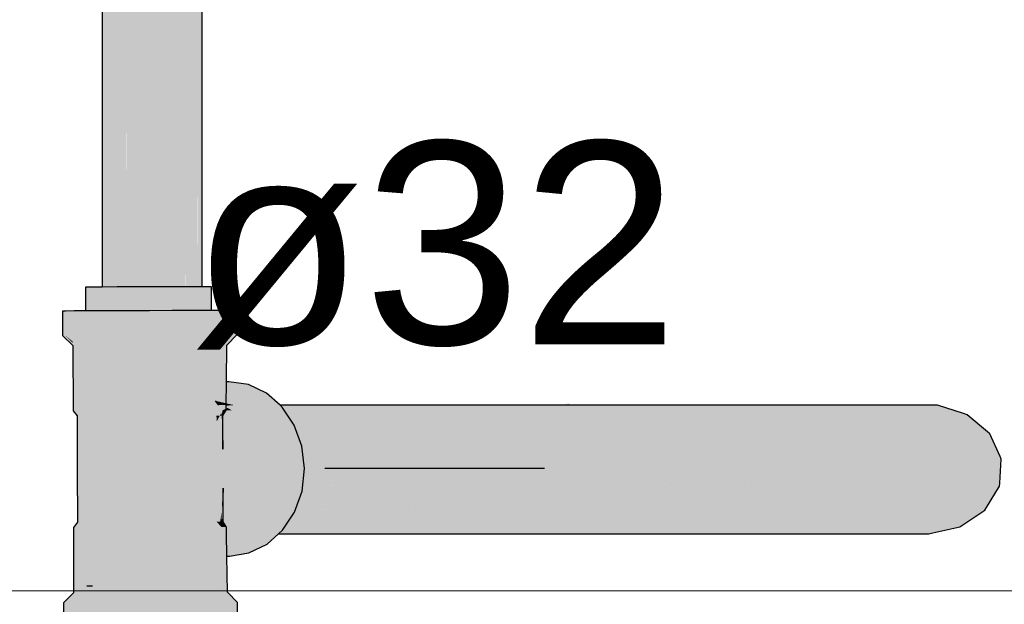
# Model space of a CAD drawing. Header units: millimetres. Extents: x -16331 to -10174, y -4135 to -3584.
# Tile 428 of 456: x -10189.614 to -10188.642, y -4007.089 to -4006.512. Entities that reach past the tile are written whole.
import ezdxf

# ---------------------------------------------------------------- set-up
doc = ezdxf.new("R2010")
doc.units = ezdxf.units.MM
for name, color, linetype in [('AF-Condutos', 4, 'Continuous'), ('AF-Conexões', 4, 'Continuous'), ('AF-Sentido conduto', 7, 'Continuous'), ('AF-Textos conduto', 7, 'Continuous')]:
    doc.layers.add(name, color=color, linetype=linetype)
doc.layers.add('DI-Elementos externos em vista', color=9, linetype='Continuous', lineweight=5)
doc.layers.add('IFC-IfcBuildingElementProxy-Contorno', color=250, linetype='Continuous', lineweight=5)
doc.styles.add('Arial', font='arial.ttf', dxfattribs={"height": 100})

msp = doc.modelspace()

# ---------------------------------------------------------------- hatches: boundary and pattern name
at = {"layer": 'AF-Condutos', "linetype": 'Continuous'}
for points in [[(-10189.43337, -4003.74952), (-10189.43769, -4003.74952), (-10189.43769, -4004.00194), (-10189.43769, -4003.74952), (-10189.4387, -4004.00231), (-10189.43769, -4003.74952), (-10189.44991, -4003.74952), (-10189.46792, -4003.74952), (-10189.48859, -4003.74952), (-10189.50837, -4003.74952), (-10189.50978, -4004.02907), (-10189.50837, -4003.74952), (-10189.52382, -4003.74952), (-10189.52461, -4004.03465), (-10189.52382, -4004.03435), (-10189.51475, -4004.03094), (-10189.52382, -4004.03435), (-10189.52461, -4004.03465), (-10189.52382, -4003.74952), (-10189.53228, -4003.74952), (-10189.53228, -4004.03753), (-10189.52723, -4004.03563), (-10189.53228, -4004.03753), (-10189.53228, -4004.16419), (-10189.53228, -4006.77587), (-10189.53217, -4006.77587), (-10189.52384, -4006.77583), (-10189.52496, -4004.16419), (-10189.52382, -4006.77583), (-10189.52382, -4004.16419), (-10189.52382, -4006.77583), (-10189.52362, -4006.77582), (-10189.50838, -4006.79931), (-10189.5084, -4006.77575), (-10189.51046, -4004.16419), (-10189.50837, -4006.77575), (-10189.50837, -4004.16419), (-10189.50837, -4004.02854), (-10189.49704, -4004.02427), (-10189.50837, -4004.02854), (-10189.50837, -4004.16419), (-10189.50837, -4006.77577), (-10189.50811, -4006.77577), (-10189.48864, -4006.77571), (-10189.49127, -4004.16419), (-10189.49035, -4004.02175), (-10189.49127, -4004.16419), (-10189.48864, -4006.77571), (-10189.48859, -4006.77571), (-10189.48859, -4004.16419), (-10189.48859, -4004.02109), (-10189.47707, -4004.01676), (-10189.48859, -4004.02109), (-10189.48859, -4004.16419), (-10189.48859, -4006.77571), (-10189.48832, -4006.77571), (-10189.47071, -4004.16419), (-10189.4697, -4004.01398), (-10189.47071, -4004.16419), (-10189.48832, -4006.77571), (-10189.46796, -4006.77565), (-10189.46792, -4006.77565), (-10189.46792, -4004.16419), (-10189.46792, -4004.01331), (-10189.45815, -4004.00964), (-10189.45142, -4004.0071), (-10189.44991, -4004.00653), (-10189.44342, -4004.00409), (-10189.44991, -4004.00653), (-10189.45142, -4004.0071), (-10189.45815, -4004.00964), (-10189.46792, -4004.01331), (-10189.46792, -4004.16419), (-10189.46792, -4006.77565), (-10189.46768, -4006.77565), (-10189.45235, -4004.16419), (-10189.44991, -4006.77562), (-10189.44991, -4004.16419), (-10189.44991, -4006.77562), (-10189.44975, -4006.77562), (-10189.43772, -4006.77561), (-10189.43934, -4004.16419), (-10189.43769, -4006.77561), (-10189.43769, -4004.16419), (-10189.43769, -4006.77561), (-10189.43763, -4006.77561), (-10189.43338, -4006.7756), (-10189.43395, -4004.16419), (-10189.43542, -4004.00108), (-10189.43395, -4004.16419), (-10189.43372, -4004.00044), (-10189.43395, -4004.16419), (-10189.43337, -4006.7756), (-10189.43337, -4004.16419), (-10189.43337, -4004.00031)], [(-10189.44993, -4006.79915), (-10189.44995, -4006.77562), (-10189.45235, -4004.16419), (-10189.46768, -4006.77564)], [(-10189.53217, -4006.77587), (-10189.53223, -4006.79939), (-10189.52727, -4006.79937)], [(-10189.40983, -4006.89246), (-10189.40985, -4006.89485), (-10189.35583, -4006.89309)], [(-10189.35583, -4006.89309), (-10188.68177, -4006.90084), (-10188.70771, -4006.89239), (-10189.35661, -4006.8924)], [(-10189.35523, -4006.89309), (-10189.35583, -4006.89309), (-10189.35437, -4006.89437), (-10189.34931, -4006.90194), (-10189.34577, -4006.90194), (-10188.68177, -4006.90084)], [(-10189.34856, -4006.90306), (-10189.34847, -4006.90319), (-10188.65586, -4006.92089), (-10188.65838, -4006.91876), (-10188.67818, -4006.90201), (-10188.68177, -4006.90084), (-10189.34931, -4006.90194), (-10189.34926, -4006.90202)], [(-10189.3457, -4006.90326), (-10189.34847, -4006.90319), (-10189.34249, -4006.91214), (-10189.33932, -4006.9209), (-10189.33663, -4006.9209), (-10188.65586, -4006.92089)], [(-10189.33888, -4006.9221), (-10188.64583, -4006.94307), (-10188.65586, -4006.92089), (-10189.33932, -4006.9209)], [(-10189.33624, -4006.92218), (-10189.33888, -4006.9221), (-10189.33499, -4006.93285), (-10189.3335, -4006.94563), (-10189.33037, -4006.94562), (-10188.64583, -4006.94307)], [(-10189.33334, -4006.94699), (-10188.64618, -4006.96945), (-10188.64461, -4006.94576), (-10188.64583, -4006.94307), (-10189.3335, -4006.94563), (-10189.33348, -4006.94577)], [(-10189.3315, -4006.94705), (-10189.33334, -4006.94699), (-10189.33239, -4006.9551), (-10189.33429, -4006.9722), (-10189.33039, -4006.97218), (-10188.64618, -4006.96945)], [(-10189.33443, -4006.97345), (-10188.6592, -4006.99333), (-10188.64637, -4006.97234), (-10188.64618, -4006.96945), (-10189.33429, -4006.9722), (-10189.33431, -4006.97234)], [(-10189.33692, -4006.99585), (-10188.6592, -4006.99333), (-10189.33348, -4006.97347), (-10189.33443, -4006.97345), (-10189.33449, -4006.97394), (-10189.33487, -4006.97737), (-10189.34144, -4006.99587)], [(-10189.34141, -4006.99687), (-10189.38204, -4006.99602), (-10189.39947, -4007.0127)], [(-10189.34738, -4007.01255), (-10188.68251, -4007.01066), (-10189.34141, -4006.99687), (-10189.34184, -4006.99699), (-10189.34225, -4006.99813), (-10189.35177, -4007.01256)], [(-10189.3418, -4006.99686), (-10188.68251, -4007.01066), (-10188.66083, -4006.99601), (-10188.6592, -4006.99333), (-10189.34144, -4006.99587), (-10189.3415, -4006.99602)], [(-10189.35213, -4007.01311), (-10188.71207, -4007.01859), (-10188.68551, -4007.01269), (-10188.68251, -4007.01066), (-10189.35177, -4007.01256), (-10189.35186, -4007.0127)], [(-10189.40947, -4007.01845), (-10189.35081, -4007.01312), (-10189.39947, -4007.0127)], [(-10189.40945, -4007.01949), (-10189.35789, -4007.01942), (-10189.35222, -4007.01324)], [(-10189.35798, -4007.0195), (-10188.71612, -4007.0195), (-10188.71207, -4007.01859), (-10189.35789, -4007.01942)], [(-10189.3563, -4007.01942), (-10188.71207, -4007.01859), (-10189.35081, -4007.01312), (-10189.35222, -4007.01324), (-10189.35404, -4007.01599), (-10189.35789, -4007.01942)], [(-10189.5419, -4007.11161), (-10189.54184, -4007.0712), (-10189.54737, -4007.0712)], [(-10189.42077, -4007.1112), (-10189.4209, -4007.11111), (-10189.4209, -4007.1112), (-10189.43159, -4007.0712), (-10189.43159, -4007.11136), (-10189.43159, -4010.39558), (-10189.42077, -4010.39558)]]:
    msp.add_hatch(color=151, dxfattribs=at).paths.add_polyline_path(points)
at = {"layer": 'AF-Conexões', "linetype": 'Continuous'}
for points in [[(-10189.54334, -4006.79943), (-10189.53961, -4006.81593), (-10189.53659, -4006.7994), (-10189.53228, -4006.81593), (-10189.53228, -4006.79938), (-10189.53182, -4006.79938), (-10189.5315, -4006.81593), (-10189.52566, -4006.79935), (-10189.51737, -4006.77579), (-10189.53228, -4006.77587), (-10189.54865, -4006.77595)], [(-10189.54865, -4006.77595), (-10189.54859, -4006.79946), (-10189.54334, -4006.79943)], [(-10189.51737, -4006.77579), (-10189.52567, -4006.79937), (-10189.51726, -4006.81593), (-10189.5173, -4006.79933)], [(-10189.51737, -4006.77579), (-10189.5173, -4006.79934), (-10189.48719, -4006.81593), (-10189.47672, -4006.7992), (-10189.49971, -4006.79928), (-10189.47672, -4006.7992), (-10189.46199, -4006.77563)], [(-10189.46199, -4006.77563), (-10189.47673, -4006.79921), (-10189.46187, -4006.81593), (-10189.46192, -4006.79918)], [(-10189.44095, -4006.79914), (-10189.43337, -4006.7756), (-10189.46199, -4006.77563), (-10189.46192, -4006.79917), (-10189.44637, -4006.81593), (-10189.45287, -4006.79915), (-10189.44637, -4006.81593)], [(-10189.42666, -4006.79911), (-10189.42421, -4006.77559), (-10189.43337, -4006.7756), (-10189.44095, -4006.79914), (-10189.43806, -4006.79913), (-10189.43424, -4006.79913), (-10189.43337, -4006.79707), (-10189.43424, -4006.79912), (-10189.43337, -4006.81593), (-10189.43337, -4006.79912), (-10189.43283, -4006.79912), (-10189.42841, -4006.81593)], [(-10189.42421, -4006.77559), (-10189.42666, -4006.79911), (-10189.42415, -4006.79911)], [(-10189.41082, -4007.07715), (-10189.3985, -4007.08714), (-10189.40853, -4007.07716), (-10189.4091, -4007.04137), (-10189.40925, -4007.04137), (-10189.4091, -4007.04137), (-10189.40945, -4007.0195), (-10189.40951, -4007.01608), (-10189.40956, -4007.01275), (-10189.40963, -4007.01615), (-10189.40969, -4007.0195), (-10189.40963, -4007.01615), (-10189.40956, -4007.01275), (-10189.41291, -4007.01274), (-10189.41301, -4007.01274), (-10189.41297, -4007.01282), (-10189.4127, -4007.01334), (-10189.41297, -4007.01282), (-10189.41301, -4007.01274), (-10189.41348, -4007.01348), (-10189.41207, -4007.01452), (-10189.41348, -4007.01348), (-10189.41301, -4007.01274), (-10189.4145, -4007.01273), (-10189.41375, -4007.01384), (-10189.41147, -4007.01723), (-10189.40993, -4007.0195), (-10189.41084, -4007.01686), (-10189.41182, -4007.01499), (-10189.41084, -4007.01686), (-10189.40993, -4007.0195), (-10189.40989, -4007.01867), (-10189.40975, -4007.01622), (-10189.40993, -4007.0195), (-10189.41147, -4007.01723), (-10189.41375, -4007.01384), (-10189.4145, -4007.01273), (-10189.41446, -4007.01477), (-10189.41437, -4007.01892), (-10189.41446, -4007.01477), (-10189.4145, -4007.01273), (-10189.41469, -4007.01508), (-10189.4145, -4007.01273), (-10189.41911, -4007.00755), (-10189.41626, -4006.95515), (-10189.4194, -4006.90275), (-10189.42399, -4006.95515), (-10189.4194, -4006.90275), (-10189.41602, -4006.90275), (-10189.41465, -4006.90022), (-10189.41455, -4006.90003), (-10189.41482, -4006.89753), (-10189.41479, -4006.89567), (-10189.41474, -4006.8924), (-10189.41484, -4006.89147), (-10189.41537, -4006.89116), (-10189.41526, -4006.8924), (-10189.415, -4006.8954), (-10189.41537, -4006.89116), (-10189.41484, -4006.89147), (-10189.41726, -4006.86937), (-10189.42169, -4006.86937), (-10189.41654, -4006.8905), (-10189.4155, -4006.89476), (-10189.4156, -4006.89463), (-10189.4155, -4006.89476), (-10189.41654, -4006.8905), (-10189.42169, -4006.86937), (-10189.41726, -4006.86937), (-10189.41739, -4006.86785), (-10189.4204, -4006.83314), (-10189.42224, -4006.86713), (-10189.42236, -4006.86937), (-10189.41673, -4006.89038), (-10189.42056, -4006.88819), (-10189.41673, -4006.89038), (-10189.42236, -4006.86937), (-10189.4232, -4006.88478), (-10189.4233, -4006.88663), (-10189.42389, -4006.89753), (-10189.42827, -4006.90275), (-10189.42389, -4006.89753), (-10189.42387, -4006.89727), (-10189.4239, -4006.88628), (-10189.42387, -4006.89727), (-10189.4233, -4006.88663), (-10189.42205, -4006.86359), (-10189.4204, -4006.83314), (-10189.41189, -4006.8231), (-10189.4204, -4006.83314), (-10189.41739, -4006.86785), (-10189.41722, -4006.86937), (-10189.41483, -4006.89147), (-10189.41694, -4006.86937), (-10189.41708, -4006.8679), (-10189.41694, -4006.86937), (-10189.41483, -4006.89147), (-10189.41474, -4006.8924), (-10189.41472, -4006.89153), (-10189.41474, -4006.8924), (-10189.41479, -4006.89567), (-10189.41482, -4006.89753), (-10189.41455, -4006.90003), (-10189.41425, -4006.90276), (-10189.4134, -4006.89783), (-10189.41329, -4006.89762), (-10189.41335, -4006.89754), (-10189.40988, -4006.89755), (-10189.4132, -4006.8924), (-10189.41437, -4006.86937), (-10189.41435, -4006.8683), (-10189.41437, -4006.86937), (-10189.41417, -4006.86937), (-10189.41437, -4006.86937), (-10189.4132, -4006.8924), (-10189.40988, -4006.89755), (-10189.41008, -4006.89419), (-10189.41019, -4006.8924), (-10189.41008, -4006.89419), (-10189.40988, -4006.89755), (-10189.40996, -4006.89426), (-10189.40988, -4006.89755), (-10189.40985, -4006.89432), (-10189.41001, -4006.8924), (-10189.41159, -4006.86937), (-10189.41163, -4006.8687), (-10189.41159, -4006.86937), (-10189.41001, -4006.8924), (-10189.41148, -4006.86937), (-10189.41001, -4006.8924), (-10189.40985, -4006.89432), (-10189.40983, -4006.8924), (-10189.41059, -4006.86937), (-10189.41152, -4006.86872), (-10189.41059, -4006.86937), (-10189.4106, -4006.86886), (-10189.4115, -4006.83315), (-10189.40918, -4006.83075), (-10189.40183, -4006.82312), (-10189.40917, -4006.82926), (-10189.41379, -4006.83314), (-10189.40183, -4006.82312), (-10189.40443, -4006.8231), (-10189.40183, -4006.82312), (-10189.4115, -4006.83315), (-10189.40958, -4006.86901), (-10189.40921, -4006.83316), (-10189.39924, -4006.82314), (-10189.3993, -4006.79914), (-10189.40223, -4006.79911), (-10189.41082, -4006.7991), (-10189.42415, -4006.79911), (-10189.42414, -4006.80075), (-10189.42408, -4006.82311), (-10189.41936, -4006.8231), (-10189.42408, -4006.82311), (-10189.42406, -4006.82928), (-10189.42406, -4006.83118), (-10189.42405, -4006.83314), (-10189.424, -4006.85157), (-10189.42397, -4006.86359), (-10189.42393, -4006.87749), (-10189.42392, -4006.88017), (-10189.42445, -4006.88597), (-10189.42392, -4006.88017), (-10189.42393, -4006.87749), (-10189.42553, -4006.86359), (-10189.42393, -4006.87749), (-10189.42489, -4006.86359), (-10189.42393, -4006.87749), (-10189.42397, -4006.86359), (-10189.424, -4006.85157), (-10189.42405, -4006.83314), (-10189.42406, -4006.83118), (-10189.427, -4006.83314), (-10189.42406, -4006.83118), (-10189.42406, -4006.82928), (-10189.42408, -4006.82311), (-10189.42414, -4006.80075), (-10189.42415, -4006.79911), (-10189.42449, -4006.79911), (-10189.43081, -4006.82312), (-10189.43711, -4006.83315), (-10189.43152, -4006.8636), (-10189.43402, -4006.88049), (-10189.43655, -4006.89755), (-10189.43152, -4006.8636), (-10189.43711, -4006.83315), (-10189.43684, -4006.86361), (-10189.43711, -4006.83315), (-10189.43081, -4006.82312), (-10189.44722, -4006.83317), (-10189.44217, -4006.86361), (-10189.44722, -4006.83317), (-10189.44951, -4006.86362), (-10189.44722, -4006.83317), (-10189.43081, -4006.82312), (-10189.44225, -4006.82314), (-10189.44226, -4006.81593), (-10189.4423, -4006.79914), (-10189.45207, -4006.81593), (-10189.4423, -4006.79914), (-10189.46304, -4006.79918), (-10189.45832, -4006.81593), (-10189.45628, -4006.82317), (-10189.45832, -4006.81593), (-10189.46304, -4006.79918), (-10189.46812, -4006.81593), (-10189.46304, -4006.79918), (-10189.4853, -4006.79924), (-10189.48527, -4006.81593), (-10189.47487, -4006.81593), (-10189.48527, -4006.81593), (-10189.47032, -4006.8232), (-10189.48527, -4006.81593), (-10189.4853, -4006.79924), (-10189.50756, -4006.7993), (-10189.5283, -4006.79938), (-10189.52184, -4006.81593), (-10189.50245, -4006.81593), (-10189.49564, -4006.81593), (-10189.50245, -4006.81593), (-10189.52184, -4006.81593), (-10189.50019, -4006.82328), (-10189.48525, -4006.82324), (-10189.48522, -4006.83326), (-10189.47202, -4006.83322), (-10189.48522, -4006.83326), (-10189.47084, -4006.86366), (-10189.46952, -4006.89761), (-10189.4643, -4006.86364), (-10189.45962, -4006.83319), (-10189.4643, -4006.86363), (-10189.45605, -4006.86363), (-10189.4643, -4006.86363), (-10189.45207, -4006.89757), (-10189.4643, -4006.86363), (-10189.46952, -4006.89761), (-10189.47084, -4006.86366), (-10189.4778, -4006.86368), (-10189.47084, -4006.86366), (-10189.48522, -4006.83326), (-10189.48648, -4006.8637), (-10189.48522, -4006.83326), (-10189.48525, -4006.82324), (-10189.50019, -4006.82328), (-10189.52184, -4006.81593), (-10189.5283, -4006.79938), (-10189.52826, -4006.81593), (-10189.5283, -4006.79938), (-10189.53228, -4006.79939), (-10189.54611, -4006.79945), (-10189.53228, -4006.81593), (-10189.53184, -4006.81593), (-10189.53228, -4006.81593), (-10189.54611, -4006.79945), (-10189.5338, -4006.81593), (-10189.53228, -4006.81797), (-10189.52824, -4006.82338), (-10189.52321, -4006.83338), (-10189.50204, -4006.86372), (-10189.49842, -4006.83329), (-10189.50204, -4006.86375), (-10189.49344, -4006.86372), (-10189.50204, -4006.86375), (-10189.48789, -4006.89766), (-10189.50204, -4006.86375), (-10189.50608, -4006.89772), (-10189.50204, -4006.86372), (-10189.51512, -4006.86378), (-10189.50204, -4006.86372), (-10189.52321, -4006.83338), (-10189.52312, -4006.86382), (-10189.52321, -4006.83338), (-10189.52824, -4006.82338), (-10189.54611, -4006.79945), (-10189.54859, -4006.79946), (-10189.54855, -4006.8112), (-10189.54859, -4006.79946), (-10189.55978, -4006.79951), (-10189.5511, -4006.82347), (-10189.55978, -4006.79951), (-10189.55857, -4006.82351), (-10189.54851, -4006.82684), (-10189.54852, -4006.82346), (-10189.54851, -4006.82684), (-10189.5485, -4006.83012), (-10189.54849, -4006.83349), (-10189.54342, -4006.83346), (-10189.54849, -4006.83349), (-10189.5485, -4006.83012), (-10189.55002, -4006.8335), (-10189.54971, -4006.86396), (-10189.54891, -4006.86395), (-10189.54841, -4006.86395), (-10189.54623, -4006.86394), (-10189.54573, -4006.86394), (-10189.54073, -4006.86391), (-10189.53008, -4006.86386), (-10189.54073, -4006.86391), (-10189.54573, -4006.86394), (-10189.54623, -4006.86394), (-10189.54841, -4006.86395), (-10189.54891, -4006.86395), (-10189.54834, -4006.88677), (-10189.54891, -4006.86395), (-10189.54971, -4006.86396), (-10189.54937, -4006.89789), (-10189.54831, -4006.89788), (-10189.53774, -4006.89783), (-10189.52303, -4006.89778), (-10189.53774, -4006.89783), (-10189.54937, -4006.89789), (-10189.55002, -4006.8335), (-10189.5485, -4006.83012), (-10189.54851, -4006.82684), (-10189.55857, -4006.82351), (-10189.55978, -4006.79951), (-10189.56837, -4006.79957), (-10189.56604, -4006.82355), (-10189.56837, -4006.79957), (-10189.5713, -4006.79961), (-10189.56864, -4006.82358), (-10189.55662, -4006.83353), (-10189.56123, -4006.82972), (-10189.56122, -4006.83119), (-10189.55891, -4006.83356), (-10189.55722, -4006.89794), (-10189.55891, -4006.83356), (-10189.56864, -4006.82358), (-10189.5713, -4006.79961), (-10189.57124, -4006.82361), (-10189.56121, -4006.83359), (-10189.56082, -4006.89798), (-10189.5567, -4006.90316), (-10189.55309, -4006.90313), (-10189.54562, -4006.90308), (-10189.53472, -4006.90303), (-10189.52101, -4006.90298), (-10189.50527, -4006.90292), (-10189.48837, -4006.90287), (-10189.47128, -4006.90282), (-10189.45496, -4006.90279), (-10189.44035, -4006.90276), (-10189.45496, -4006.90279), (-10189.47128, -4006.90282), (-10189.48837, -4006.90287), (-10189.50527, -4006.90292), (-10189.52101, -4006.90298), (-10189.53472, -4006.90303), (-10189.54562, -4006.90308), (-10189.55309, -4006.90313), (-10189.5567, -4006.90316), (-10189.55684, -4006.95557), (-10189.55403, -4006.95553), (-10189.54674, -4006.95549), (-10189.53545, -4006.95543), (-10189.52087, -4006.95537), (-10189.50396, -4006.95532), (-10189.48582, -4006.95526), (-10189.46761, -4006.95522), (-10189.45052, -4006.95518), (-10189.43566, -4006.95516), (-10189.45052, -4006.95518), (-10189.46761, -4006.95522), (-10189.48582, -4006.95526), (-10189.50396, -4006.95532), (-10189.52087, -4006.95537), (-10189.53545, -4006.95543), (-10189.54674, -4006.95549), (-10189.55403, -4006.95553), (-10189.55684, -4006.95557), (-10189.55641, -4007.00796), (-10189.5528, -4007.00793), (-10189.54533, -4007.00788), (-10189.53443, -4007.00783), (-10189.52072, -4007.00777), (-10189.50498, -4007.00772), (-10189.48808, -4007.00767), (-10189.47099, -4007.00762), (-10189.45467, -4007.00759), (-10189.44006, -4007.00756), (-10189.42798, -4007.00755), (-10189.44006, -4007.00756), (-10189.45467, -4007.00759), (-10189.47099, -4007.00762), (-10189.48808, -4007.00767), (-10189.50498, -4007.00772), (-10189.52072, -4007.00777), (-10189.53443, -4007.00783), (-10189.54533, -4007.00788), (-10189.5528, -4007.00793), (-10189.55641, -4007.00796), (-10189.5605, -4007.01318), (-10189.55832, -4007.07536), (-10189.55824, -4007.07756), (-10189.56053, -4007.07944), (-10189.56053, -4007.07994), (-10189.56791, -4007.08758), (-10189.56053, -4007.08139), (-10189.55595, -4007.07753), (-10189.55601, -4007.07304), (-10189.5569, -4007.01314), (-10189.55819, -4007.07523), (-10189.5569, -4007.01314), (-10189.55595, -4007.07753), (-10189.56791, -4007.08758), (-10189.56053, -4007.07994), (-10189.56053, -4007.07944), (-10189.5705, -4007.08761), (-10189.57044, -4007.11161), (-10189.56751, -4007.11157), (-10189.55891, -4007.11151), (-10189.56531, -4007.08755), (-10189.55891, -4007.11151), (-10189.55784, -4007.08751), (-10189.54737, -4007.08053), (-10189.54737, -4007.07748), (-10189.54737, -4007.0712), (-10189.54909, -4007.0712), (-10189.54905, -4007.01309), (-10189.54932, -4007.0712), (-10189.54935, -4007.0775), (-10189.54905, -4007.01309), (-10189.53742, -4007.01303), (-10189.5331, -4007.0712), (-10189.53264, -4007.07742), (-10189.53168, -4007.0712), (-10189.52271, -4007.01298), (-10189.53168, -4007.0712), (-10189.53264, -4007.07742), (-10189.52253, -4007.07737), (-10189.52255, -4007.0712), (-10189.52253, -4007.07737), (-10189.51013, -4007.07733), (-10189.51133, -4007.0712), (-10189.51013, -4007.07733), (-10189.50971, -4007.0712), (-10189.50577, -4007.01292), (-10189.50971, -4007.0712), (-10189.49849, -4007.0712), (-10189.50971, -4007.0712), (-10189.51013, -4007.07733), (-10189.49773, -4007.07729), (-10189.49676, -4007.0712), (-10189.48757, -4007.01286), (-10189.49676, -4007.0712), (-10189.48481, -4007.0712), (-10189.49676, -4007.0712), (-10189.49773, -4007.07729), (-10189.51013, -4007.07733), (-10189.52253, -4007.07737), (-10189.53264, -4007.07742), (-10189.5331, -4007.0712), (-10189.53742, -4007.01303), (-10189.54223, -4007.0712), (-10189.53742, -4007.01303), (-10189.54737, -4007.01308), (-10189.54905, -4007.01309), (-10189.54737, -4007.03028), (-10189.54905, -4007.01309), (-10189.54909, -4007.0712), (-10189.54737, -4007.0712), (-10189.54336, -4007.0712), (-10189.54737, -4007.0712), (-10189.54737, -4007.07748), (-10189.54275, -4007.07746), (-10189.54737, -4007.07748), (-10189.54737, -4007.08053), (-10189.54737, -4007.08353), (-10189.54737, -4007.08577), (-10189.54737, -4007.08353), (-10189.54737, -4007.08053), (-10189.55037, -4007.08747), (-10189.54737, -4007.08746), (-10189.55037, -4007.08747), (-10189.54737, -4007.08053), (-10189.55784, -4007.08751), (-10189.55891, -4007.11151), (-10189.54737, -4007.10151), (-10189.5275, -4007.08737), (-10189.49946, -4007.08728), (-10189.48452, -4007.08724), (-10189.48453, -4007.07725), (-10189.48452, -4007.08724), (-10189.49946, -4007.08728), (-10189.5275, -4007.08737), (-10189.54737, -4007.10151), (-10189.55891, -4007.11151), (-10189.54737, -4007.11146), (-10189.54525, -4007.11145), (-10189.52744, -4007.11137), (-10189.5067, -4007.1113), (-10189.48444, -4007.11124), (-10189.46959, -4007.0872), (-10189.47133, -4007.07722), (-10189.48309, -4007.0712), (-10189.4692, -4007.01281), (-10189.45988, -4007.0712), (-10189.4692, -4007.01281), (-10189.47113, -4007.0712), (-10189.4692, -4007.01281), (-10189.48309, -4007.0712), (-10189.47133, -4007.07722), (-10189.46959, -4007.0872), (-10189.48444, -4007.11124), (-10189.46218, -4007.11118), (-10189.45555, -4007.08717), (-10189.45893, -4007.07719), (-10189.45826, -4007.0712), (-10189.45175, -4007.01277), (-10189.45826, -4007.0712), (-10189.44701, -4007.0712), (-10189.45826, -4007.0712), (-10189.45893, -4007.07719), (-10189.45555, -4007.08717), (-10189.44152, -4007.08714), (-10189.44653, -4007.07716), (-10189.44557, -4007.0712), (-10189.44653, -4007.07716), (-10189.44152, -4007.08714), (-10189.45555, -4007.08717), (-10189.46218, -4007.11118), (-10189.44144, -4007.11114), (-10189.42363, -4007.11111), (-10189.43007, -4007.08712), (-10189.43642, -4007.07715), (-10189.4364, -4007.0712), (-10189.43623, -4007.01275), (-10189.43355, -4007.03013), (-10189.42722, -4007.0712), (-10189.43623, -4007.01275), (-10189.4364, -4007.0712), (-10189.42631, -4007.07714), (-10189.42605, -4007.0712), (-10189.42631, -4007.07714), (-10189.42077, -4007.07714), (-10189.42373, -4007.0712), (-10189.42407, -4007.02459), (-10189.42373, -4007.0712), (-10189.42077, -4007.07714), (-10189.41971, -4007.07714), (-10189.42077, -4007.0712), (-10189.41971, -4007.07714), (-10189.4202, -4007.0712), (-10189.42077, -4007.06438), (-10189.4202, -4007.0712), (-10189.41971, -4007.07714), (-10189.42006, -4007.0712), (-10189.42077, -4007.05946), (-10189.4229, -4007.02391), (-10189.42357, -4007.01273), (-10189.41684, -4007.01791), (-10189.41503, -4007.01931), (-10189.41518, -4007.0194), (-10189.41505, -4007.0195), (-10189.41435, -4007.0195), (-10189.41505, -4007.0195), (-10189.41518, -4007.0194), (-10189.41503, -4007.01931), (-10189.41684, -4007.01791), (-10189.41692, -4007.01802), (-10189.41799, -4007.01943), (-10189.41805, -4007.0195), (-10189.41537, -4007.0195), (-10189.41805, -4007.0195), (-10189.42018, -4007.02232), (-10189.42025, -4007.0224), (-10189.42018, -4007.02232), (-10189.41805, -4007.0195), (-10189.41799, -4007.01943), (-10189.41692, -4007.01802), (-10189.41684, -4007.01791), (-10189.42357, -4007.01273), (-10189.42316, -4007.0195), (-10189.42203, -4007.0234), (-10189.42175, -4007.02438), (-10189.42203, -4007.0234), (-10189.42316, -4007.0195), (-10189.4229, -4007.02391), (-10189.42279, -4007.02575), (-10189.42242, -4007.02527), (-10189.42279, -4007.02575), (-10189.41682, -4007.04137), (-10189.41431, -4007.04137), (-10189.41682, -4007.04137), (-10189.42279, -4007.02575), (-10189.42185, -4007.04137), (-10189.41971, -4007.07714), (-10189.42053, -4007.07714), (-10189.42077, -4007.07714), (-10189.42631, -4007.07714), (-10189.42077, -4007.08078), (-10189.42052, -4007.08094), (-10189.42077, -4007.08078), (-10189.42631, -4007.07714), (-10189.42077, -4007.08433), (-10189.42631, -4007.07714), (-10189.4364, -4007.0712), (-10189.43642, -4007.07715), (-10189.43007, -4007.08712), (-10189.42363, -4007.11111), (-10189.42077, -4007.08711), (-10189.42077, -4007.08608), (-10189.42077, -4007.08591), (-10189.42077, -4007.08454), (-10189.42077, -4007.08591), (-10189.42077, -4007.08608), (-10189.42077, -4007.08711), (-10189.4205, -4007.08711), (-10189.42051, -4007.08605), (-10189.42051, -4007.08466), (-10189.42051, -4007.08605), (-10189.4205, -4007.08711), (-10189.41863, -4007.0871), (-10189.41116, -4007.0871), (-10189.41863, -4007.0871), (-10189.4205, -4007.08711), (-10189.42077, -4007.08711), (-10189.42077, -4007.08914), (-10189.42077, -4007.08711), (-10189.42363, -4007.11111), (-10189.42077, -4007.09737), (-10189.42363, -4007.11111), (-10189.42077, -4007.11111), (-10189.42048, -4007.09598), (-10189.42044, -4007.11111), (-10189.40996, -4007.1111), (-10189.40137, -4007.11111), (-10189.40369, -4007.0871), (-10189.40137, -4007.11111), (-10189.39844, -4007.11113), (-10189.3985, -4007.08714), (-10189.4085, -4007.07903), (-10189.40849, -4007.07954), (-10189.40847, -4007.08099), (-10189.4011, -4007.08712), (-10189.41311, -4007.07714), (-10189.41388, -4007.04137), (-10189.41311, -4007.07714), (-10189.41114, -4007.04137), (-10189.41287, -4007.07285), (-10189.41311, -4007.07714), (-10189.40847, -4007.08099), (-10189.40849, -4007.07954), (-10189.4085, -4007.07903), (-10189.41082, -4007.07715), (-10189.41084, -4007.07487), (-10189.41079, -4007.07492), (-10189.41027, -4007.04137), (-10189.41078, -4007.07493), (-10189.41012, -4007.04137)], [(-10189.53188, -4006.79939), (-10189.53182, -4006.79939), (-10189.53228, -4006.79938)], [(-10189.53188, -4006.79939), (-10189.53228, -4006.79939), (-10189.53182, -4006.79939)], [(-10189.42449, -4006.79911), (-10189.43337, -4006.79912), (-10189.4423, -4006.79914), (-10189.43425, -4006.81593), (-10189.43337, -4006.81593), (-10189.43425, -4006.81593), (-10189.43337, -4006.81778), (-10189.43249, -4006.81593), (-10189.43337, -4006.81778), (-10189.43425, -4006.81593), (-10189.4423, -4006.79914), (-10189.44226, -4006.81593), (-10189.44225, -4006.82314), (-10189.43337, -4006.82313), (-10189.43081, -4006.82312), (-10189.42891, -4006.81593)], [(-10189.56864, -4006.82358), (-10189.56122, -4006.83119), (-10189.56123, -4006.82972)], [(-10189.40959, -4006.86937), (-10189.40958, -4006.86901), (-10189.41138, -4006.83535), (-10189.4115, -4006.83315), (-10189.41144, -4006.83541), (-10189.41049, -4006.86887), (-10189.41144, -4006.83541), (-10189.4106, -4006.86886), (-10189.41059, -4006.86937), (-10189.41048, -4006.86937), (-10189.41059, -4006.86937), (-10189.40983, -4006.8924)], [(-10189.40959, -4006.86937), (-10189.40959, -4006.87024), (-10189.40961, -4006.87127), (-10189.4097, -4006.88046), (-10189.40972, -4006.88224), (-10189.40973, -4006.88329), (-10189.40976, -4006.88574), (-10189.40979, -4006.88903), (-10189.40155, -4006.88388), (-10189.39364, -4006.87446), (-10189.40155, -4006.88388), (-10189.40979, -4006.88903), (-10189.4098, -4006.88961), (-10189.40981, -4006.89063), (-10189.402, -4006.8924), (-10189.38867, -4006.8924), (-10189.39164, -4006.89044), (-10189.38241, -4006.88188), (-10189.39164, -4006.89044), (-10189.38867, -4006.8924), (-10189.402, -4006.8924), (-10189.40691, -4006.89274), (-10189.40983, -4006.89311), (-10189.40698, -4006.89285), (-10189.40983, -4006.89311), (-10189.40984, -4006.89337), (-10189.40984, -4006.8936), (-10189.40748, -4006.89367), (-10189.40984, -4006.8936), (-10189.40984, -4006.89372), (-10189.40985, -4006.89432), (-10189.40767, -4006.89397), (-10189.40985, -4006.89432), (-10189.40986, -4006.89589), (-10189.4084, -4006.89515), (-10189.40439, -4006.89744), (-10189.38172, -4006.897), (-10189.37543, -4006.8924), (-10189.38172, -4006.897), (-10189.40988, -4006.89755), (-10189.41329, -4006.89762), (-10189.41036, -4006.89833), (-10189.41148, -4006.90014), (-10189.4128, -4006.90227), (-10189.41311, -4006.90278), (-10189.41311, -4006.90316), (-10189.41309, -4006.90702), (-10189.41305, -4006.91326), (-10189.41303, -4006.91826), (-10189.4054, -4006.91795), (-10189.39893, -4006.91766), (-10189.37435, -4006.90709), (-10189.39893, -4006.91766), (-10189.4054, -4006.91795), (-10189.41303, -4006.91826), (-10189.41302, -4006.91884), (-10189.39866, -4006.93583), (-10189.4135, -4006.91828), (-10189.41292, -4006.93584), (-10189.41301, -4006.92125), (-10189.41367, -4006.91723), (-10189.4135, -4006.91828), (-10189.41301, -4006.92125), (-10189.41311, -4006.90278), (-10189.41401, -4006.90276), (-10189.41377, -4006.9099), (-10189.41414, -4006.90444), (-10189.41425, -4006.90276), (-10189.41418, -4006.90451), (-10189.41425, -4006.90276), (-10189.41433, -4006.90475), (-10189.41459, -4006.91165), (-10189.41433, -4006.90475), (-10189.41544, -4006.90654), (-10189.41433, -4006.90475), (-10189.41425, -4006.90276), (-10189.41602, -4006.90275), (-10189.41577, -4006.90453), (-10189.41579, -4006.90711), (-10189.41577, -4006.90453), (-10189.41602, -4006.90275), (-10189.41605, -4006.90282), (-10189.41906, -4006.90839), (-10189.41884, -4006.91205), (-10189.41626, -4006.95515), (-10189.41861, -4006.99842), (-10189.41881, -4007.00204), (-10189.41911, -4007.00755), (-10189.4158, -4007.00755), (-10189.41584, -4007.00281), (-10189.4158, -4007.00755), (-10189.41575, -4007.00755), (-10189.41519, -4007.00384), (-10189.41435, -4006.99874), (-10189.41405, -4007.00565), (-10189.41396, -4007.00756), (-10189.4139, -4007.00587), (-10189.41346, -4006.99318), (-10189.41282, -4006.98913), (-10189.41282, -4006.97451), (-10189.41297, -4006.95517), (-10189.41282, -4006.97451), (-10189.39632, -4006.95514), (-10189.41282, -4006.97451), (-10189.41329, -4006.9921), (-10189.39855, -4006.97447), (-10189.41282, -4006.99154), (-10189.41282, -4006.99212), (-10189.41282, -4006.99714), (-10189.41282, -4007.00339), (-10189.41282, -4007.00726), (-10189.40519, -4006.9924), (-10189.41282, -4007.00726), (-10189.41282, -4007.00758), (-10189.41257, -4007.00798), (-10189.41248, -4007.00813), (-10189.39872, -4006.99266), (-10189.39119, -4006.96814), (-10189.39126, -4006.94213), (-10189.39119, -4006.96814), (-10189.39872, -4006.99266), (-10189.41115, -4007.01024), (-10189.40998, -4007.01208), (-10189.37409, -4007.00331), (-10189.40957, -4007.01198), (-10189.40956, -4007.01275), (-10189.40956, -4007.01288), (-10189.40947, -4007.01289), (-10189.38141, -4007.01345), (-10189.38164, -4007.0195), (-10189.37299, -4007.0195), (-10189.3711, -4007.0195), (-10189.37299, -4007.0195), (-10189.38164, -4007.0195), (-10189.37081, -4007.02107), (-10189.36968, -4007.0195), (-10189.36253, -4007.0096), (-10189.36677, -4006.99317), (-10189.36289, -4006.98076), (-10189.36677, -4006.99317), (-10189.35425, -4006.99813), (-10189.34986, -4006.98408), (-10189.35902, -4006.96834), (-10189.35905, -4006.95514), (-10189.35909, -4006.94195), (-10189.36303, -4006.92956), (-10189.36697, -4006.91717), (-10189.36303, -4006.92956), (-10189.35909, -4006.94195), (-10189.35905, -4006.95514), (-10189.34552, -4006.95509), (-10189.34557, -4006.94016), (-10189.35003, -4006.92614), (-10189.3545, -4006.91212), (-10189.36284, -4006.90072), (-10189.3545, -4006.91212), (-10189.35003, -4006.92614), (-10189.34557, -4006.94016), (-10189.34552, -4006.95509), (-10189.35905, -4006.95514), (-10189.35902, -4006.96834), (-10189.34986, -4006.98408), (-10189.34548, -4006.97003), (-10189.34986, -4006.98408), (-10189.35425, -4006.99813), (-10189.36677, -4006.99317), (-10189.36253, -4007.0096), (-10189.36968, -4007.0195), (-10189.37081, -4007.02107), (-10189.36563, -4007.0195), (-10189.37081, -4007.02107), (-10189.38164, -4007.0195), (-10189.38141, -4007.01345), (-10189.40422, -4007.01299), (-10189.40956, -4007.01288), (-10189.40951, -4007.01608), (-10189.4095, -4007.0164), (-10189.40949, -4007.0174), (-10189.40945, -4007.01947), (-10189.40788, -4007.0195), (-10189.39044, -4007.0195), (-10189.40788, -4007.0195), (-10189.40945, -4007.01986), (-10189.40942, -4007.02148), (-10189.39129, -4007.02008), (-10189.38199, -4007.02858), (-10189.39129, -4007.02008), (-10189.40942, -4007.02148), (-10189.40937, -4007.02482), (-10189.40933, -4007.02731), (-10189.40931, -4007.0284), (-10189.40117, -4007.02671), (-10189.40931, -4007.0284), (-10189.40917, -4007.03738), (-10189.40913, -4007.0394), (-10189.4059, -4007.03873), (-10189.39317, -4007.03609), (-10189.4059, -4007.03873), (-10189.40913, -4007.0394), (-10189.4091, -4007.04137), (-10189.40663, -4007.04137), (-10189.38736, -4007.03837), (-10189.36942, -4007.02971), (-10189.35798, -4007.0195), (-10189.35404, -4007.01599), (-10189.34225, -4006.99813), (-10189.33487, -4006.97737), (-10189.33239, -4006.9551), (-10189.33499, -4006.93285), (-10189.34249, -4006.91214), (-10189.35437, -4006.89437), (-10189.36893, -4006.8924), (-10189.37119, -4006.88931), (-10189.36893, -4006.8924), (-10189.36091, -4006.8924), (-10189.36893, -4006.8924), (-10189.35437, -4006.89437), (-10189.35661, -4006.8924), (-10189.36984, -4006.88076), (-10189.38782, -4006.87223), (-10189.40711, -4006.86937)], [(-10189.40981, -4006.89063), (-10189.42056, -4006.88819), (-10189.41731, -4006.8924)], [(-10189.40981, -4006.8907), (-10189.41731, -4006.8924), (-10189.41057, -4006.8924)], [(-10189.40982, -4006.89225), (-10189.40983, -4006.8924), (-10189.4067, -4006.8924), (-10189.40612, -4006.89147), (-10189.40966, -4006.89066), (-10189.40981, -4006.8907), (-10189.40981, -4006.89095)], [(-10189.4067, -4006.8924), (-10189.40983, -4006.8924), (-10189.40983, -4006.89286)], [(-10189.40983, -4006.89294), (-10189.40983, -4006.89308), (-10189.40691, -4006.89274), (-10189.4067, -4006.8924), (-10189.40983, -4006.89286)], [(-10189.40966, -4006.89066), (-10189.40981, -4006.89063), (-10189.40981, -4006.8907)], [(-10189.402, -4006.8924), (-10189.40612, -4006.89147), (-10189.4067, -4006.8924), (-10189.40691, -4006.89274)], [(-10189.41602, -4006.90275), (-10189.41606, -4006.90275), (-10189.4194, -4006.90275), (-10189.41906, -4006.90839), (-10189.41605, -4006.90282)], [(-10189.41597, -4006.90275), (-10189.41465, -4006.90022), (-10189.41602, -4006.90275)], [(-10189.41425, -4006.90276), (-10189.41455, -4006.90003), (-10189.41597, -4006.90275)], [(-10189.41312, -4006.90141), (-10189.41314, -4006.89823), (-10189.41314, -4006.89811), (-10189.41342, -4006.89795), (-10189.41425, -4006.90276)], [(-10189.41142, -4006.90004), (-10189.41168, -4006.8997), (-10189.41425, -4006.90276), (-10189.41311, -4006.90278)], [(-10189.41377, -4006.9099), (-10189.41396, -4006.90415), (-10189.41401, -4006.90276), (-10189.41425, -4006.90276), (-10189.41414, -4006.90444)], [(-10189.4134, -4006.89783), (-10189.41342, -4006.89795), (-10189.41337, -4006.89786)], [(-10189.41314, -4006.89811), (-10189.41337, -4006.89786), (-10189.41342, -4006.89795)], [(-10189.41326, -4006.89765), (-10189.41329, -4006.89762), (-10189.4134, -4006.89783)], [(-10189.41337, -4006.89786), (-10189.41326, -4006.89765), (-10189.4134, -4006.89783)], [(-10189.41314, -4006.89781), (-10189.41326, -4006.89765), (-10189.41337, -4006.89786)], [(-10189.41314, -4006.89811), (-10189.41314, -4006.89781), (-10189.41337, -4006.89786)], [(-10189.41335, -4006.89754), (-10189.41329, -4006.89762), (-10189.41325, -4006.89754)], [(-10189.40439, -4006.89744), (-10189.4084, -4006.89515), (-10189.41329, -4006.89762), (-10189.40988, -4006.89755)], [(-10189.4132, -4006.89754), (-10189.41325, -4006.89754), (-10189.41329, -4006.89762)], [(-10189.41324, -4006.89762), (-10189.4132, -4006.89754), (-10189.41329, -4006.89762)], [(-10189.41329, -4006.89762), (-10189.41326, -4006.89765), (-10189.41324, -4006.89762)], [(-10189.41314, -4006.89761), (-10189.41324, -4006.89762), (-10189.41326, -4006.89765)], [(-10189.41326, -4006.89765), (-10189.41314, -4006.89781), (-10189.41314, -4006.89765)], [(-10189.41315, -4006.89754), (-10189.4132, -4006.89754), (-10189.41324, -4006.89762)], [(-10189.41314, -4006.89761), (-10189.41315, -4006.89754), (-10189.41324, -4006.89762)], [(-10189.40988, -4006.89755), (-10189.41315, -4006.89754), (-10189.41314, -4006.89761)], [(-10189.40988, -4006.89755), (-10189.41314, -4006.89765), (-10189.41314, -4006.89781), (-10189.41314, -4006.89811), (-10189.41168, -4006.8997), (-10189.41142, -4006.90004)], [(-10189.41168, -4006.8997), (-10189.41314, -4006.89811), (-10189.41314, -4006.89823), (-10189.41312, -4006.90141)], [(-10189.41338, -4006.99515), (-10189.41371, -4007.00756), (-10189.41282, -4007.00758), (-10189.41282, -4006.98913), (-10189.41329, -4006.99211), (-10189.41346, -4006.99318), (-10189.41388, -4007.0059), (-10189.41396, -4007.00756), (-10189.41371, -4007.00756), (-10189.41368, -4007.00623)], [(-10189.41405, -4007.00565), (-10189.41435, -4006.99874), (-10189.41517, -4007.00388), (-10189.41575, -4007.00755), (-10189.41396, -4007.00756)], [(-10189.39872, -4006.99266), (-10189.41248, -4007.00813), (-10189.41115, -4007.01024)], [(-10189.4158, -4007.00755), (-10189.41911, -4007.00755), (-10189.41626, -4007.01075), (-10189.41577, -4007.00766), (-10189.41576, -4007.00762)], [(-10189.41396, -4007.00756), (-10189.41575, -4007.00755), (-10189.41426, -4007.01038), (-10189.41434, -4007.01022), (-10189.41575, -4007.00755), (-10189.41576, -4007.00762), (-10189.41571, -4007.00772), (-10189.41576, -4007.00762), (-10189.41577, -4007.00766), (-10189.41626, -4007.01075), (-10189.4145, -4007.01273), (-10189.41301, -4007.01274)], [(-10189.4158, -4007.00755), (-10189.41576, -4007.00762), (-10189.41575, -4007.00755)], [(-10189.41351, -4007.00649), (-10189.41282, -4007.00339), (-10189.41421, -4007.00539), (-10189.41434, -4007.01022)], [(-10189.41282, -4007.0089), (-10189.41396, -4007.00756), (-10189.41304, -4007.01261), (-10189.41301, -4007.01274), (-10189.41296, -4007.01274), (-10189.41283, -4007.01274)], [(-10189.41282, -4007.00758), (-10189.41396, -4007.00756), (-10189.40956, -4007.01275)], [(-10189.40956, -4007.01275), (-10189.41282, -4007.0089), (-10189.41283, -4007.01274)], [(-10189.56053, -4007.07759), (-10189.5705, -4007.08761), (-10189.55824, -4007.07756), (-10189.5605, -4007.01318)], [(-10189.40998, -4007.01208), (-10189.40956, -4007.01275), (-10189.40957, -4007.01198)], [(-10189.40945, -4007.01986), (-10189.40928, -4007.01982), (-10189.40944, -4007.0195)], [(-10189.40788, -4007.0195), (-10189.40944, -4007.0195), (-10189.40928, -4007.01982)], [(-10189.41082, -4007.07715), (-10189.41079, -4007.07492), (-10189.41084, -4007.07487)]]:
    msp.add_hatch(color=161, dxfattribs=at).paths.add_polyline_path(points)
at = {"layer": 'AF-Sentido conduto', "linetype": 'Continuous'}
msp.add_hatch(color=140, dxfattribs=at).paths.add_polyline_path([(-10189.31236, -4006.95513), (-10189.07088, -4007.01984), (-10189.07088, -4006.89043)])

# ---------------------------------------------------------------- linework, layer by layer
at = {"layer": 'AF-Condutos'}
for p, q in [((-10189.53228, -4004.16419), (-10189.53228, -4006.77587)), ((-10189.43337, -4006.7756), (-10189.43337, -4004.16419)), ((-10188.70771, -4006.89239), (-10189.35661, -4006.8924)), ((-10188.68177, -4006.90084), (-10188.70771, -4006.89239)), ((-10188.67818, -4006.90201), (-10188.68177, -4006.90084)), ((-10188.65838, -4006.91876), (-10188.67818, -4006.90201)), ((-10188.65586, -4006.92089), (-10188.65838, -4006.91876)), ((-10188.64583, -4006.94307), (-10188.65586, -4006.92089)), ((-10188.64461, -4006.94576), (-10188.64583, -4006.94307)), ((-10188.64618, -4006.96945), (-10188.64461, -4006.94576)), ((-10188.6592, -4006.99333), (-10188.64637, -4006.97234)), ((-10188.64637, -4006.97234), (-10188.64618, -4006.96945)), ((-10188.68251, -4007.01066), (-10188.66083, -4006.99601)), ((-10188.66083, -4006.99601), (-10188.6592, -4006.99333)), ((-10188.68551, -4007.01269), (-10188.68251, -4007.01066)), ((-10189.35798, -4007.0195), (-10188.71612, -4007.0195)), ((-10188.71612, -4007.0195), (-10188.71207, -4007.01859)), ((-10188.71207, -4007.01859), (-10188.68551, -4007.01269)), ((-10189.54184, -4007.0712), (-10189.54737, -4007.0712))]:
    msp.add_line(p, q, dxfattribs=at)
at = {"layer": 'AF-Conexões'}
for p, q in [((-10189.53228, -4006.77587), (-10189.54865, -4006.77595)), ((-10189.54865, -4006.77595), (-10189.54859, -4006.79946)), ((-10189.51737, -4006.77579), (-10189.53228, -4006.77587)), ((-10189.46199, -4006.77563), (-10189.51737, -4006.77579)), ((-10189.43337, -4006.7756), (-10189.46199, -4006.77563)), ((-10189.42421, -4006.77559), (-10189.43337, -4006.7756)), ((-10189.42415, -4006.79911), (-10189.42421, -4006.77559)), ((-10189.56837, -4006.79957), (-10189.5713, -4006.79961)), ((-10189.5713, -4006.79961), (-10189.57124, -4006.82361)), ((-10189.55978, -4006.79951), (-10189.56837, -4006.79957)), ((-10189.54859, -4006.79946), (-10189.55978, -4006.79951)), ((-10189.54611, -4006.79945), (-10189.54859, -4006.79946)), ((-10189.53228, -4006.79939), (-10189.54611, -4006.79945)), ((-10189.5283, -4006.79938), (-10189.53228, -4006.79939)), ((-10189.50756, -4006.7993), (-10189.5283, -4006.79938)), ((-10189.4853, -4006.79924), (-10189.50756, -4006.7993)), ((-10189.46304, -4006.79918), (-10189.4853, -4006.79924)), ((-10189.4423, -4006.79914), (-10189.46304, -4006.79918)), ((-10189.43337, -4006.79912), (-10189.4423, -4006.79914)), ((-10189.42449, -4006.79911), (-10189.43337, -4006.79912)), ((-10189.42415, -4006.79911), (-10189.42449, -4006.79911)), ((-10189.41082, -4006.7991), (-10189.42415, -4006.79911)), ((-10189.40223, -4006.79911), (-10189.41082, -4006.7991)), ((-10189.3993, -4006.79914), (-10189.40223, -4006.79911)), ((-10189.39924, -4006.82314), (-10189.3993, -4006.79914)), ((-10189.57124, -4006.82361), (-10189.56121, -4006.83359)), ((-10189.40921, -4006.83316), (-10189.39924, -4006.82314)), ((-10189.56121, -4006.83359), (-10189.56082, -4006.89798)), ((-10189.40958, -4006.86901), (-10189.40921, -4006.83316)), ((-10189.40983, -4006.8924), (-10189.40959, -4006.86937)), ((-10189.40959, -4006.86937), (-10189.40958, -4006.86901)), ((-10189.40711, -4006.86937), (-10189.40959, -4006.86937)), ((-10189.38782, -4006.87223), (-10189.40711, -4006.86937)), ((-10189.36984, -4006.88076), (-10189.38782, -4006.87223)), ((-10189.35661, -4006.8924), (-10189.36984, -4006.88076)), ((-10189.42056, -4006.88819), (-10189.41731, -4006.8924)), ((-10189.40988, -4006.89755), (-10189.40985, -4006.89432)), ((-10189.40985, -4006.89432), (-10189.40983, -4006.8924)), ((-10189.35437, -4006.89437), (-10189.35661, -4006.8924)), ((-10189.34249, -4006.91214), (-10189.35437, -4006.89437)), ((-10189.56082, -4006.89798), (-10189.5567, -4006.90316)), ((-10189.5567, -4006.90316), (-10189.55684, -4006.95557)), ((-10189.41311, -4006.90278), (-10189.41142, -4006.90004)), ((-10189.41301, -4006.92125), (-10189.41311, -4006.90278)), ((-10189.41142, -4006.90004), (-10189.40988, -4006.89755)), ((-10189.33499, -4006.93285), (-10189.34249, -4006.91214)), ((-10189.4135, -4006.91828), (-10189.41292, -4006.93584)), ((-10189.41292, -4006.93584), (-10189.41301, -4006.92125)), ((-10189.33239, -4006.9551), (-10189.33499, -4006.93285)), ((-10189.55684, -4006.95557), (-10189.55641, -4007.00796)), ((-10189.33487, -4006.97737), (-10189.33239, -4006.9551)), ((-10189.41282, -4006.97451), (-10189.41329, -4006.9921)), ((-10189.41282, -4006.98913), (-10189.41282, -4006.97451)), ((-10189.34225, -4006.99813), (-10189.33487, -4006.97737)), ((-10189.41282, -4007.00758), (-10189.41282, -4006.98913)), ((-10189.35404, -4007.01599), (-10189.34225, -4006.99813)), ((-10189.55641, -4007.00796), (-10189.5605, -4007.01318)), ((-10189.40956, -4007.01275), (-10189.41282, -4007.00758)), ((-10189.5605, -4007.01318), (-10189.56053, -4007.07759)), ((-10189.40951, -4007.01608), (-10189.40956, -4007.01275)), ((-10189.40945, -4007.0195), (-10189.40951, -4007.01608)), ((-10189.4091, -4007.04137), (-10189.40945, -4007.0195)), ((-10189.36942, -4007.02971), (-10189.35798, -4007.0195)), ((-10189.35798, -4007.0195), (-10189.35404, -4007.01599)), ((-10189.38736, -4007.03837), (-10189.36942, -4007.02971)), ((-10189.40663, -4007.04137), (-10189.38736, -4007.03837)), ((-10189.40853, -4007.07716), (-10189.4091, -4007.04137)), ((-10189.4091, -4007.04137), (-10189.40663, -4007.04137)), ((-10189.56053, -4007.07759), (-10189.5705, -4007.08761)), ((-10189.3985, -4007.08714), (-10189.40853, -4007.07716)), ((-10189.5705, -4007.08761), (-10189.57044, -4007.11161)), ((-10189.39844, -4007.11113), (-10189.3985, -4007.08714))]:
    msp.add_line(p, q, dxfattribs=at)
at = {"layer": 'AF-Sentido conduto'}
msp.add_lwpolyline([(-10189.09559, -4006.95513), (-10189.31236, -4006.95513)], dxfattribs=at)
at = {"layer": 'DI-Elementos externos em vista'}
msp.add_line((-10184.16417, -4007.07558), (-10190.56417, -4007.07558), dxfattribs=at)
at = {"layer": 'IFC-IfcBuildingElementProxy-Contorno', "lineweight": 5}
msp.add_line((-10184.16417, -4007.07558), (-10190.56417, -4007.07558), dxfattribs=at)

# ---------------------------------------------------------------- texts
at = {"layer": 'AF-Textos conduto', "insert": (-10189.20397, -4006.83774), "char_height": 0.2, "width": 0.9628049, "attachment_point": 8, "line_spacing_factor": 0.6, "style": 'Arial'}
msp.add_mtext('ø32', dxfattribs=at)

doc.saveas('drawing.dxf')
